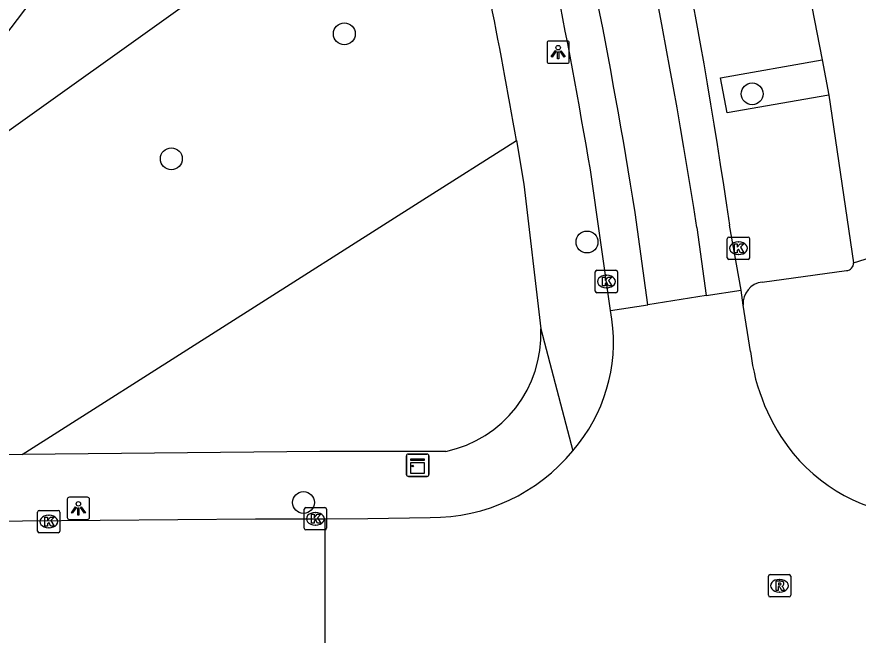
# Model space of a CAD drawing. Extents: x 160037 to 160839, y 385326 to 386441.
# Drawn here: x 160689.9 to 160727.52, y 385517.96 to 385545.58 of the extents above; entities that cross this region are included whole.
import ezdxf

# ---------------------------------------------------------------- set-up
doc = ezdxf.new("R2010")
doc.units = 0
for name, color, linetype in [('IMGEO_Boom', 7, 'Continuous'), ('IMGEO_Groenvoorziening', 7, 'Continuous'), ('IMGEO_Hek', 7, 'Continuous'), ('IMGEO_Kast', 7, 'Continuous'), ('IMGEO_Kolk', 7, 'Continuous'), ('IMGEO_Lichtpunt', 7, 'Continuous'), ('IMGEO_Pand_vergunning_verleend', 7, 'Continuous'), ('IMGEO_Parkeervlak_open', 7, 'Continuous'), ('IMGEO_Rijbaan_lokaal_gesloten', 7, 'Continuous'), ('IMGEO_Rijbaan_lokaal_open', 7, 'Continuous'), ('IMGEO_Rioolput', 7, 'Continuous'), ('IMGEO_Voetpad_open', 7, 'Continuous')]:
    doc.layers.add(name, color=color, linetype=linetype)

msp = doc.modelspace()

# ---------------------------------------------------------------- linework, layer by layer
at = {"layer": 'IMGEO_Boom'}
for centre in [(160704.544, 385544.822), (160722.778, 385542.139), (160696.809, 385539.241), (160715.394, 385535.521), (160702.721, 385523.883)]:
    msp.add_circle(centre, 0.489, dxfattribs=at)
at = {"layer": 'IMGEO_Groenvoorziening'}
for points in [[(160685.827, 385587.132), (160701.986, 385565.159), (160691.423, 385557.142), (160698.047, 385546.572), (160679.056, 385533.015), (160663.819, 385536.19), (160650.823, 385526.327)], [(160690.145, 385526.029), (160708.058, 385537.404), (160712.236, 385540.057)]]:
    msp.add_lwpolyline(points, dxfattribs=at)
at = {"layer": 'IMGEO_Hek'}
msp.add_lwpolyline([(160701.986, 385565.159), (160691.423, 385557.142), (160698.047, 385546.572), (160679.056, 385533.015), (160663.819, 385536.19), (160650.823, 385526.327)], dxfattribs=at)
at = {"layer": 'IMGEO_Kast'}
for p, q in [((160707.324, 385525.124), (160707.324, 385525.965)), ((160707.324, 385525.965), (160707.324, 385525.124)), ((160707.399, 385526.049), (160708.24, 385526.049)), ((160708.24, 385526.049), (160707.399, 385526.049)), ((160708.324, 385525.974), (160708.324, 385525.133)), ((160708.324, 385525.133), (160708.324, 385525.974)), ((160708.249, 385525.049), (160707.408, 385525.049)), ((160707.408, 385525.049), (160708.249, 385525.049))]:
    msp.add_line(p, q, dxfattribs=at)
for points in [[(160707.519, 385525.839), (160708.119, 385525.839), (160708.119, 385525.754), (160707.519, 385525.754), (160707.519, 385525.839)], [(160707.519, 385525.664), (160708.119, 385525.664), (160708.119, 385525.175), (160707.519, 385525.175), (160707.519, 385525.664)]]:
    msp.add_lwpolyline(points, dxfattribs=at)
msp.add_circle((160707.603, 385525.513), 0.0377, dxfattribs=at)
for centre, start, end in [((160707.402, 385525.971), 92.4484, 184.2845), ((160707.402, 385525.971), 92.4484, 184.2845), ((160708.246, 385525.971), 2.4484, 94.2845), ((160708.246, 385525.971), 2.4484, 94.2845), ((160707.402, 385525.127), 182.4484, 274.2845), ((160707.402, 385525.127), 182.4484, 274.2845), ((160708.246, 385525.127), 272.4484, 4.2845), ((160708.246, 385525.127), 272.4484, 4.2845)]:
    msp.add_arc(centre, 0.0779, start, end, dxfattribs=at)
at = {"layer": 'IMGEO_Kolk'}
for p, q in [((160721.666, 385534.818), (160721.666, 385535.67)), ((160721.741, 385535.744), (160722.593, 385535.744)), ((160722.154, 385535.524), (160722.179, 385535.524)), ((160722.667, 385535.67), (160722.667, 385534.818)), ((160722.177, 385534.964), (160722.152, 385534.964)), ((160722.593, 385534.744), (160721.741, 385534.744)), ((160715.763, 385533.331), (160715.763, 385534.183)), ((160715.838, 385534.257), (160716.69, 385534.257)), ((160716.251, 385534.037), (160716.276, 385534.037)), ((160716.764, 385534.183), (160716.764, 385533.331)), ((160716.274, 385533.477), (160716.249, 385533.477)), ((160716.69, 385533.257), (160715.838, 385533.257)), ((160690.906, 385523.533), (160691.758, 385523.533)), ((160702.752, 385522.73), (160702.752, 385523.582)), ((160702.827, 385523.656), (160703.679, 385523.656)), ((160703.753, 385523.582), (160703.753, 385522.73)), ((160690.831, 385522.607), (160690.831, 385523.459)), ((160691.319, 385523.313), (160691.344, 385523.313)), ((160691.832, 385523.459), (160691.832, 385522.607)), ((160703.24, 385523.436), (160703.265, 385523.436)), ((160691.342, 385522.753), (160691.317, 385522.753)), ((160703.263, 385522.876), (160703.238, 385522.876)), ((160691.758, 385522.533), (160690.906, 385522.533)), ((160703.679, 385522.656), (160702.827, 385522.656))]:
    msp.add_line(p, q, dxfattribs=at)
for points in [[(160721.666, 385534.818), (160721.666, 385535.67)], [(160721.741, 385535.744), (160722.593, 385535.744)], [(160722.667, 385535.67), (160722.667, 385534.818)], [(160721.987, 385535.444), (160722.11, 385535.444), (160722.11, 385535.293), (160722.24, 385535.444), (160722.404, 385535.444), (160722.258, 385535.293), (160722.411, 385535.044), (160722.259, 385535.044), (160722.174, 385535.208), (160722.11, 385535.141), (160722.11, 385535.044), (160721.987, 385535.044), (160721.987, 385535.444)], [(160722.593, 385534.744), (160721.741, 385534.744)], [(160715.763, 385533.331), (160715.763, 385534.183)], [(160715.838, 385534.257), (160716.69, 385534.257)], [(160716.764, 385534.183), (160716.764, 385533.331)], [(160716.084, 385533.957), (160716.207, 385533.957), (160716.207, 385533.806), (160716.337, 385533.957), (160716.501, 385533.957), (160716.355, 385533.806), (160716.508, 385533.557), (160716.356, 385533.557), (160716.271, 385533.721), (160716.207, 385533.654), (160716.207, 385533.557), (160716.084, 385533.557), (160716.084, 385533.957)], [(160716.69, 385533.257), (160715.838, 385533.257)], [(160690.906, 385523.533), (160691.758, 385523.533)], [(160702.752, 385522.73), (160702.752, 385523.582)], [(160702.827, 385523.656), (160703.679, 385523.656)], [(160703.753, 385523.582), (160703.753, 385522.73)], [(160690.831, 385522.607), (160690.831, 385523.459)], [(160691.152, 385523.233), (160691.275, 385523.233), (160691.275, 385523.082), (160691.405, 385523.233), (160691.569, 385523.233), (160691.423, 385523.082), (160691.576, 385522.833), (160691.424, 385522.833), (160691.339, 385522.997), (160691.275, 385522.93), (160691.275, 385522.833), (160691.152, 385522.833), (160691.152, 385523.233)], [(160691.832, 385523.459), (160691.832, 385522.607)], [(160703.073, 385523.356), (160703.196, 385523.356), (160703.196, 385523.205), (160703.326, 385523.356), (160703.49, 385523.356), (160703.344, 385523.205), (160703.497, 385522.956), (160703.345, 385522.956), (160703.26, 385523.12), (160703.196, 385523.053), (160703.196, 385522.956), (160703.073, 385522.956), (160703.073, 385523.356)], [(160691.758, 385522.533), (160690.906, 385522.533)], [(160703.679, 385522.656), (160702.827, 385522.656)]]:
    msp.add_lwpolyline(points, dxfattribs=at)
for centre, start, end in [((160721.743, 385535.668), 91.552, 178.448), ((160721.743, 385535.668), 91.552, 178.448), ((160722.591, 385535.668), 1.552, 88.448), ((160722.591, 385535.668), 1.552, 88.448), ((160721.743, 385534.82), 181.552, 268.448), ((160721.743, 385534.82), 181.552, 268.448), ((160722.591, 385534.82), 271.552, 358.448), ((160722.591, 385534.82), 271.552, 358.448), ((160715.84, 385534.181), 91.552, 178.448), ((160715.84, 385534.181), 91.552, 178.448), ((160716.688, 385534.181), 1.552, 88.448), ((160716.688, 385534.181), 1.552, 88.448), ((160715.84, 385533.333), 181.552, 268.448), ((160715.84, 385533.333), 181.552, 268.448), ((160716.688, 385533.333), 271.552, 358.448), ((160716.688, 385533.333), 271.552, 358.448), ((160690.908, 385523.457), 91.552, 178.448), ((160690.908, 385523.457), 91.552, 178.448), ((160691.756, 385523.457), 1.552, 88.448), ((160691.756, 385523.457), 1.552, 88.448), ((160702.829, 385523.58), 91.552, 178.448), ((160702.829, 385523.58), 91.552, 178.448), ((160703.677, 385523.58), 1.552, 88.448), ((160703.677, 385523.58), 1.552, 88.448), ((160702.829, 385522.732), 181.552, 268.448), ((160702.829, 385522.732), 181.552, 268.448), ((160703.677, 385522.732), 271.552, 358.448), ((160703.677, 385522.732), 271.552, 358.448), ((160690.908, 385522.609), 181.552, 268.448), ((160690.908, 385522.609), 181.552, 268.448), ((160691.756, 385522.609), 271.552, 358.448), ((160691.756, 385522.609), 271.552, 358.448)]:
    msp.add_arc(centre, 0.0765, start, end, dxfattribs=at)
for centre, major_axis, ratio, start_param, end_param in [((160722.153, 385535.244), (-0.387, 0.002), 0.722429, 4.712389, 7.853982), ((160722.178, 385535.244), (-0.39, 0.002), 0.717154, 1.570796, 4.712389), ((160716.25, 385533.757), (-0.387, 0.002), 0.722429, 4.712389, 7.853982), ((160716.275, 385533.757), (-0.39, 0.002), 0.717154, 1.570796, 4.712389), ((160691.318, 385523.033), (-0.387, 0.002), 0.722429, 4.712389, 7.853982), ((160691.343, 385523.033), (-0.39, 0.002), 0.717154, 1.570796, 4.712389), ((160703.239, 385523.156), (-0.387, 0.002), 0.722429, 4.712389, 7.853982), ((160703.264, 385523.156), (-0.39, 0.002), 0.717154, 1.570796, 4.712389)]:
    msp.add_ellipse(centre, major_axis=major_axis, ratio=ratio, start_param=start_param, end_param=end_param, dxfattribs=at)
at = {"layer": 'IMGEO_Lichtpunt'}
for p, q in [((160713.607, 385544.407), (160713.607, 385543.6)), ((160713.607, 385544.407), (160713.607, 385543.6)), ((160714.509, 385544.502), (160713.701, 385544.502)), ((160714.509, 385544.502), (160713.701, 385544.502)), ((160714.603, 385543.6), (160714.603, 385544.407)), ((160714.603, 385543.6), (160714.603, 385544.407)), ((160713.701, 385543.506), (160714.509, 385543.506)), ((160713.701, 385543.506), (160714.509, 385543.506)), ((160692.157, 385524.027), (160692.157, 385523.22)), ((160692.157, 385524.027), (160692.157, 385523.22)), ((160693.059, 385524.122), (160692.251, 385524.122)), ((160693.059, 385524.122), (160692.251, 385524.122)), ((160693.153, 385523.22), (160693.153, 385524.027)), ((160693.153, 385523.22), (160693.153, 385524.027)), ((160692.251, 385523.126), (160693.059, 385523.126)), ((160692.251, 385523.126), (160693.059, 385523.126))]:
    msp.add_line(p, q, dxfattribs=at)
for points in [[(160713.981, 385544.071), (160714.02, 385544.043), (160713.832, 385543.781), (160713.794, 385543.808), (160713.981, 385544.071)], [(160714.083, 385544.023), (160714.13, 385544.023), (160714.13, 385543.701), (160714.083, 385543.701), (160714.083, 385544.023)], [(160714.193, 385544.043), (160714.231, 385544.07), (160714.418, 385543.808), (160714.379, 385543.78), (160714.193, 385544.043)], [(160692.531, 385523.691), (160692.57, 385523.663), (160692.382, 385523.401), (160692.344, 385523.428), (160692.531, 385523.691)], [(160692.633, 385523.643), (160692.68, 385523.643), (160692.68, 385523.321), (160692.633, 385523.321), (160692.633, 385523.643)], [(160692.743, 385523.663), (160692.781, 385523.69), (160692.968, 385523.428), (160692.929, 385523.4), (160692.743, 385523.663)]]:
    msp.add_lwpolyline(points, dxfattribs=at)
for centre in [(160714.106, 385544.205), (160692.656, 385523.825)]:
    msp.add_circle(centre, 0.0994, dxfattribs=at)
for centre, start, end in [((160713.701, 385544.407), 90, 180), ((160713.701, 385544.407), 90, 180), ((160714.509, 385544.407), 0, 90), ((160714.509, 385544.407), 0, 90), ((160713.701, 385543.6), 180, 270), ((160713.701, 385543.6), 180, 270), ((160714.509, 385543.6), 270, 0), ((160714.509, 385543.6), 270, 360), ((160692.251, 385524.027), 90, 180), ((160692.251, 385524.027), 90, 180), ((160693.059, 385524.027), 0, 90), ((160693.059, 385524.027), 0, 90), ((160692.251, 385523.22), 180, 270), ((160692.251, 385523.22), 180, 270), ((160693.059, 385523.22), 270, 0), ((160693.059, 385523.22), 270, 360)]:
    msp.add_arc(centre, 0.0946, start, end, dxfattribs=at)
at = {"layer": 'IMGEO_Pand_vergunning_verleend'}
msp.add_lwpolyline([(160692.344, 385572.507), (160694.411, 385566.909), (160694.919, 385559.275), (160693.856, 385553.194), (160691.093, 385547.027), (160687.028, 385541.678), (160682.119, 385537.92), (160676.131, 385535.39), (160669.399, 385534.236), (160663.262, 385534.831), (160658.092, 385536.841), (160654.447, 385538.85)], dxfattribs=at)
at = {"layer": 'IMGEO_Parkeervlak_open'}
msp.add_lwpolyline([(160726.207, 385542.088), (160721.668, 385541.297), (160721.36, 385542.859), (160725.912, 385543.66)], dxfattribs=at)
at = {"layer": 'IMGEO_Rijbaan_lokaal_gesloten'}
for points in [[(160716.451, 385532.463), (160715.544, 385538.74)], [(160718.119, 385532.712), (160717.551, 385536.841)], [(160722.281, 385533.368), (160721.773, 385536.271)], [(160720.306, 385536.172), (160720.724, 385533.13)], [(160720.724, 385533.13), (160722.281, 385533.368)], [(160716.451, 385532.463), (160718.119, 385532.712)], [(160650.849, 385522.936), (160651.013, 385522.926), (160651.173, 385522.916), (160651.363, 385522.908), (160651.497, 385522.902), (160679.726, 385522.979), (160700.568, 385523.149), (160703.674, 385523.151)], [(160703.674, 385523.151), (160703.684, 385509.786)]]:
    msp.add_lwpolyline(points, dxfattribs=at)
for centre, radius, start, end in [((160491.282, 385503.306), 232.837, 8.13938, 15.32528), ((160441.139, 385492.588), 282.549, 8.87343, 14.7337), ((160432.875, 385490.944), 288.352, 9.15863, 13.25861), ((160446.291, 385493.412), 273.042, 9.55605, 13.40679)]:
    msp.add_arc(centre, radius, start, end, dxfattribs=at)
at = {"layer": 'IMGEO_Rijbaan_lokaal_open'}
for points in [[(160722.375, 385532.705), (160722.281, 385533.368)], [(160720.724, 385533.13), (160718.119, 385532.712)], [(160722.703, 385530.633), (160722.375, 385532.705)], [(160716.512, 385532.078), (160716.451, 385532.463)], [(160703.674, 385523.151), (160705.599, 385523.17), (160708.388, 385523.215)]]:
    msp.add_lwpolyline(points, dxfattribs=at)
for centre, radius, start, end in [((160709.168, 385531.062), 7.413, 318.983, 7.8743), ((160731.593, 385531.669), 8.95, 186.6489, 218.7103), ((160708.444, 385531.399), 8.184, 269.6091, 320.5349), ((160730.673, 385531.151), 7.909, 219.9477, 269.1406)]:
    msp.add_arc(centre, radius, start, end, dxfattribs=at)
at = {"layer": 'IMGEO_Rioolput'}
for p, q in [((160723.502, 385519.738), (160723.502, 385520.59)), ((160723.577, 385520.664), (160724.429, 385520.664)), ((160724.503, 385520.59), (160724.503, 385519.738)), ((160723.99, 385520.444), (160724.015, 385520.444)), ((160724.013, 385519.884), (160723.988, 385519.884)), ((160724.429, 385519.664), (160723.577, 385519.664))]:
    msp.add_line(p, q, dxfattribs=at)
for points in [[(160723.502, 385519.738), (160723.502, 385520.59)], [(160723.577, 385520.664), (160724.429, 385520.664)], [(160724.503, 385520.59), (160724.503, 385519.738)], [(160724.091, 385520.362), (160723.839, 385520.364), (160723.839, 385519.964)], [(160723.839, 385519.964), (160723.963, 385519.964), (160723.963, 385520.126), (160723.974, 385520.126)], [(160724.017, 385520.283), (160723.963, 385520.283), (160723.963, 385520.202)], [(160723.963, 385520.202), (160724.015, 385520.202)], [(160724.021, 385520.097), (160724.092, 385519.964), (160724.232, 385519.964), (160724.167, 385520.09)], [(160724.429, 385519.664), (160723.577, 385519.664)]]:
    msp.add_lwpolyline(points, dxfattribs=at)
for centre, radius, start, end in [((160723.579, 385520.588), 0.0765, 91.552, 178.448), ((160723.579, 385520.588), 0.0765, 91.552, 178.448), ((160724.427, 385520.588), 0.0765, 1.552, 88.448), ((160724.427, 385520.588), 0.0765, 1.552, 88.448), ((160723.973, 385520.073), 0.0533, 26.0293, 88.6989), ((160723.999, 385520.391), 0.19, 274.7715, 282.9687), ((160724.023, 385520.187), 0.0964, 77.0061, 93.1865), ((160724.037, 385520.244), 0.0378, 276.6634, 79.6772), ((160724.09, 385520.252), 0.109, 350.3612, 89.416), ((160724.088, 385520.252), 0.112, 277.5842, 350.9817), ((160724.072, 385520.037), 0.108, 29.5134, 73.7905), ((160723.579, 385519.74), 0.0765, 181.552, 268.448), ((160723.579, 385519.74), 0.0765, 181.552, 268.448), ((160724.427, 385519.74), 0.0765, 271.552, 358.448), ((160724.427, 385519.74), 0.0765, 271.552, 358.448)]:
    msp.add_arc(centre, radius, start, end, dxfattribs=at)
for centre, major_axis, ratio, start_param, end_param in [((160723.989, 385520.164), (-0.387, 0.002), 0.722429, 4.712389, 7.853982), ((160724.014, 385520.164), (-0.39, 0.002), 0.717154, 1.570796, 4.712389)]:
    msp.add_ellipse(centre, major_axis=major_axis, ratio=ratio, start_param=start_param, end_param=end_param, dxfattribs=at)
at = {"layer": 'IMGEO_Voetpad_open'}
for points in [[(160724.281, 385552.004), (160725.912, 385543.66)], [(160725.912, 385543.66), (160726.207, 385542.088)], [(160726.207, 385542.088), (160727.312, 385534.594)], [(160712.236, 385540.057), (160712.566, 385538.108), (160713.324, 385531.637)], [(160727.312, 385534.594), (160730.763, 385535.675)], [(160723.231, 385533.734), (160726.998, 385534.242)], [(160713.324, 385531.637), (160714.762, 385526.197)], [(160709.081, 385526.169), (160703.448, 385526.161), (160690.145, 385526.029)], [(160690.145, 385526.029), (160651.113, 385525.946)]]:
    msp.add_lwpolyline(points, dxfattribs=at)
for centre, radius, start, end in [((160458.08, 385496.137), 257.923, 9.80427, 12.77527), ((160726.964, 385534.588), 0.348, 275.6052, 0.926), ((160723.338, 385532.774), 0.966, 96.3823, 184.1052), ((160708.002, 385531.387), 5.328, 281.6865, 2.6928)]:
    msp.add_arc(centre, radius, start, end, dxfattribs=at)

doc.saveas('drawing.dxf')
